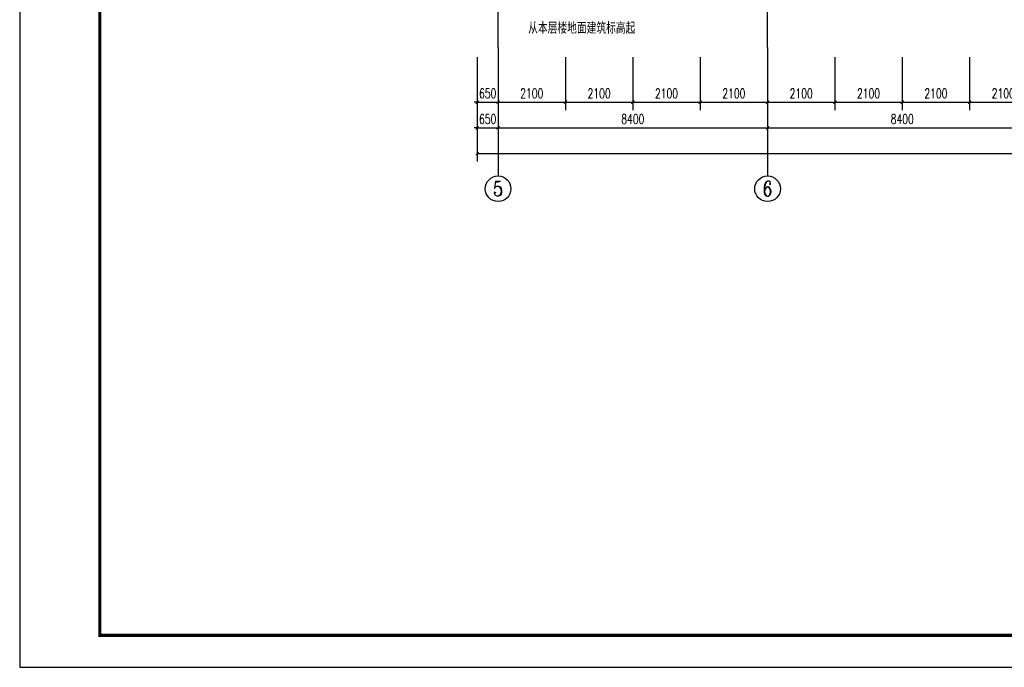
# Model space of a CAD drawing. Extents: x 797781 to 1255204, y 21234 to 1024248.
# Tile 669 of 1056: x 881593 to 912290, y 736507 to 756704. Entities that reach past the tile are written whole.
import ezdxf
from ezdxf.enums import TextEntityAlignment as Align

# ---------------------------------------------------------------- set-up
doc = ezdxf.new("R2010")
doc.units = 0
doc.header["$LTSCALE"] = 1000
doc.header["$MEASUREMENT"] = 0
doc.linetypes.add('230303生产综合楼-平面图_t8$0$DOTE', pattern=[2.42, 2, -0.2, 0.02, -0.2])
for name, color, linetype in [('230303生产综合楼-平面图_t8$0$AXIS', 3, 'Continuous'), ('230303生产综合楼-平面图_t8$0$AXIS_TEXT', 7, 'Continuous'), ('230303生产综合楼-平面图_t8$0$DOTE', 1, '230303生产综合楼-平面图_t8$0$DOTE'), ('230303生产综合楼-平面图_t8$0$PUB_TITLE', 4, 'Continuous'), ('AXIS_TEXT', 7, 'Continuous'), ('DIM_SYMB', 3, 'Continuous'), ('PUB_TEXT', 7, 'Continuous')]:
    doc.layers.add(name, color=color, linetype=linetype)
doc.styles.add('230303生产综合楼-平面图_t8$0$_TCH_AXIS', font='COMPLEX', dxfattribs={"bigfont": 'GBCBIG'})
doc.styles.add('230303生产综合楼-平面图_T8$0$_TCH_DIM_T3', font='SIMPLEX', dxfattribs={"width": 0.705882, "bigfont": 'GBCBIG'})
doc.styles.add('_TCH_DIM', font='SIMPLEX', dxfattribs={"bigfont": 'GBCBIG'})
doc.styles.add('COMPLEX', font='COMPLEX')
doc.dimstyles.new('230303生产综合楼-平面图_T8$0$_TCH_ARCH&&100', dxfattribs={"dimtxt": 297.5, "dimasz": 100, "dimexe": 250, "dimexo": 300, "dimgap": 126.25, "dimtad": 1, "dimdec": 0, "dimzin": 0, "dimdsep": 46, "dimtxsty": '230303生产综合楼-平面图_T8$0$_TCH_DIM_T3', "dimblk": '230303生产综合楼-平面图_t8$0$_ArchTick', "dimcen": 0.09, "dimclrt": 7, "dimazin": 2, "dimtfac": 1, "dimtdec": 0, "dimtix": 1, "dimtmove": 2, "dimatfit": 3, "dimfxl": 1, "dimtolj": 1, "dimtzin": 0, "dimarcsym": 0})

# ---------------------------------------------------------------- blocks, each defined once
blk = doc.blocks.new('AQ9-10')
at = {"layer": 'DIM_SYMB'}
blk.add_lwpolyline([(1017949, 658872, 0, 0, 0), (1015533, 658872, 0, 0, 0), (1015533, 659900, 80, 0, 0), (1015533, 660200, 0, 0, 0)], format="xyseb", dxfattribs=at)
at = {"layer": 'PUB_TEXT', "style": '_TCH_DIM'}
blk.add_text('从本层楼地面建筑标高起', height=357.45, dxfattribs=at).set_placement((1015354, 658432))
blk = doc.blocks.new('230303生产综合楼-平面图_t8$0$_ArchTick')
at = {"color": 0, "linetype": 'ByBlock', "const_width": 0.3}
blk.add_lwpolyline([(-0.5, -0.5), (0.5, 0.5)], dxfattribs=at)
blk = doc.blocks.new('*D5511')
at = {"layer": '230303生产综合楼-平面图_t8$0$AXIS', "color": 0, "lineweight": -2, "transparency": 16777216}
for p, q in [((895858, 755531), (895858, 753881)), ((896508, 755531), (896508, 753881)), ((895858, 754131), (895758, 754131)), ((895858, 754131), (896508, 754131)), ((896508, 754131), (896608, 754131))]:
    blk.add_line(p, q, dxfattribs=at)
at = {"layer": 'Defpoints', "color": 0, "transparency": 16777216}
for p in [(895858, 755831), (896508, 755831), (896508, 754131)]:
    blk.add_point(p, dxfattribs=at)
at = {"layer": '230303生产综合楼-平面图_t8$0$AXIS', "color": 0, "lineweight": -2, "transparency": 16777216, "xscale": 100, "yscale": 100, "zscale": 100}
blk.add_blockref('230303生产综合楼-平面图_t8$0$_ArchTick', (895858, 754131), dxfattribs=at)
at = {"layer": '230303生产综合楼-平面图_t8$0$AXIS', "color": 0, "lineweight": -2, "transparency": 16777216, "xscale": 100, "yscale": 100, "zscale": 100, "rotation": 180}
blk.add_blockref('230303生产综合楼-平面图_t8$0$_ArchTick', (896508, 754131), dxfattribs=at)
at = {"layer": '230303生产综合楼-平面图_t8$0$AXIS', "color": 7, "transparency": 16777216, "insert": (896183, 754406), "char_height": 297.5, "attachment_point": 5, "style": '230303生产综合楼-平面图_T8$0$_TCH_DIM_T3'}
blk.add_mtext('\\A1;650', dxfattribs=at)
blk = doc.blocks.new('*D5512')
at = {"layer": '230303生产综合楼-平面图_t8$0$AXIS', "color": 0, "lineweight": -2, "transparency": 16777216}
for p, q in [((896508, 755531), (896508, 753881)), ((898608, 755531), (898608, 753881)), ((896508, 754131), (898608, 754131))]:
    blk.add_line(p, q, dxfattribs=at)
at = {"layer": 'Defpoints', "color": 0, "transparency": 16777216}
for p in [(896508, 755831), (898608, 755831), (898608, 754131)]:
    blk.add_point(p, dxfattribs=at)
at = {"layer": '230303生产综合楼-平面图_t8$0$AXIS', "color": 0, "lineweight": -2, "transparency": 16777216, "xscale": 100, "yscale": 100, "zscale": 100, "rotation": 180}
blk.add_blockref('230303生产综合楼-平面图_t8$0$_ArchTick', (896508, 754131), dxfattribs=at)
at = {"layer": '230303生产综合楼-平面图_t8$0$AXIS', "color": 0, "lineweight": -2, "transparency": 16777216, "xscale": 100, "yscale": 100, "zscale": 100}
blk.add_blockref('230303生产综合楼-平面图_t8$0$_ArchTick', (898608, 754131), dxfattribs=at)
at = {"layer": '230303生产综合楼-平面图_t8$0$AXIS', "color": 7, "transparency": 16777216, "insert": (897558, 754406), "char_height": 297.5, "attachment_point": 5, "style": '230303生产综合楼-平面图_T8$0$_TCH_DIM_T3'}
blk.add_mtext('\\A1;2100', dxfattribs=at)
blk = doc.blocks.new('*D5513')
at = {"layer": '230303生产综合楼-平面图_t8$0$AXIS', "color": 0, "lineweight": -2, "transparency": 16777216}
for p, q in [((898608, 755531), (898608, 753881)), ((900708, 755531), (900708, 753881)), ((898608, 754131), (900708, 754131))]:
    blk.add_line(p, q, dxfattribs=at)
at = {"layer": 'Defpoints', "color": 0, "transparency": 16777216}
for p in [(898608, 755831), (900708, 755831), (900708, 754131)]:
    blk.add_point(p, dxfattribs=at)
at = {"layer": '230303生产综合楼-平面图_t8$0$AXIS', "color": 0, "lineweight": -2, "transparency": 16777216, "xscale": 100, "yscale": 100, "zscale": 100, "rotation": 180}
blk.add_blockref('230303生产综合楼-平面图_t8$0$_ArchTick', (898608, 754131), dxfattribs=at)
at = {"layer": '230303生产综合楼-平面图_t8$0$AXIS', "color": 0, "lineweight": -2, "transparency": 16777216, "xscale": 100, "yscale": 100, "zscale": 100}
blk.add_blockref('230303生产综合楼-平面图_t8$0$_ArchTick', (900708, 754131), dxfattribs=at)
at = {"layer": '230303生产综合楼-平面图_t8$0$AXIS', "color": 7, "transparency": 16777216, "insert": (899658, 754406), "char_height": 297.5, "attachment_point": 5, "style": '230303生产综合楼-平面图_T8$0$_TCH_DIM_T3'}
blk.add_mtext('\\A1;2100', dxfattribs=at)
blk = doc.blocks.new('*D5514')
at = {"layer": '230303生产综合楼-平面图_t8$0$AXIS', "color": 0, "lineweight": -2, "transparency": 16777216}
for p, q in [((900708, 755531), (900708, 753881)), ((902808, 755531), (902808, 753881)), ((900708, 754131), (902808, 754131))]:
    blk.add_line(p, q, dxfattribs=at)
at = {"layer": 'Defpoints', "color": 0, "transparency": 16777216}
for p in [(900708, 755831), (902808, 755831), (902808, 754131)]:
    blk.add_point(p, dxfattribs=at)
at = {"layer": '230303生产综合楼-平面图_t8$0$AXIS', "color": 0, "lineweight": -2, "transparency": 16777216, "xscale": 100, "yscale": 100, "zscale": 100, "rotation": 180}
blk.add_blockref('230303生产综合楼-平面图_t8$0$_ArchTick', (900708, 754131), dxfattribs=at)
at = {"layer": '230303生产综合楼-平面图_t8$0$AXIS', "color": 0, "lineweight": -2, "transparency": 16777216, "xscale": 100, "yscale": 100, "zscale": 100}
blk.add_blockref('230303生产综合楼-平面图_t8$0$_ArchTick', (902808, 754131), dxfattribs=at)
at = {"layer": '230303生产综合楼-平面图_t8$0$AXIS', "color": 7, "transparency": 16777216, "insert": (901758, 754406), "char_height": 297.5, "attachment_point": 5, "style": '230303生产综合楼-平面图_T8$0$_TCH_DIM_T3'}
blk.add_mtext('\\A1;2100', dxfattribs=at)
blk = doc.blocks.new('*D5515')
at = {"layer": '230303生产综合楼-平面图_t8$0$AXIS', "color": 0, "lineweight": -2, "transparency": 16777216}
for p, q in [((902808, 755531), (902808, 753881)), ((904908, 755531), (904908, 753881)), ((902808, 754131), (904908, 754131))]:
    blk.add_line(p, q, dxfattribs=at)
at = {"layer": 'Defpoints', "color": 0, "transparency": 16777216}
for p in [(902808, 755831), (904908, 755831), (904908, 754131)]:
    blk.add_point(p, dxfattribs=at)
at = {"layer": '230303生产综合楼-平面图_t8$0$AXIS', "color": 0, "lineweight": -2, "transparency": 16777216, "xscale": 100, "yscale": 100, "zscale": 100, "rotation": 180}
blk.add_blockref('230303生产综合楼-平面图_t8$0$_ArchTick', (902808, 754131), dxfattribs=at)
at = {"layer": '230303生产综合楼-平面图_t8$0$AXIS', "color": 0, "lineweight": -2, "transparency": 16777216, "xscale": 100, "yscale": 100, "zscale": 100}
blk.add_blockref('230303生产综合楼-平面图_t8$0$_ArchTick', (904908, 754131), dxfattribs=at)
at = {"layer": '230303生产综合楼-平面图_t8$0$AXIS', "color": 7, "transparency": 16777216, "insert": (903858, 754406), "char_height": 297.5, "attachment_point": 5, "style": '230303生产综合楼-平面图_T8$0$_TCH_DIM_T3'}
blk.add_mtext('\\A1;2100', dxfattribs=at)
blk = doc.blocks.new('*D5516')
at = {"layer": '230303生产综合楼-平面图_t8$0$AXIS', "color": 0, "lineweight": -2, "transparency": 16777216}
for p, q in [((904908, 755531), (904908, 753881)), ((907008, 755531), (907008, 753881)), ((904908, 754131), (907008, 754131))]:
    blk.add_line(p, q, dxfattribs=at)
at = {"layer": 'Defpoints', "color": 0, "transparency": 16777216}
for p in [(904908, 755831), (907008, 755831), (907008, 754131)]:
    blk.add_point(p, dxfattribs=at)
at = {"layer": '230303生产综合楼-平面图_t8$0$AXIS', "color": 0, "lineweight": -2, "transparency": 16777216, "xscale": 100, "yscale": 100, "zscale": 100, "rotation": 180}
blk.add_blockref('230303生产综合楼-平面图_t8$0$_ArchTick', (904908, 754131), dxfattribs=at)
at = {"layer": '230303生产综合楼-平面图_t8$0$AXIS', "color": 0, "lineweight": -2, "transparency": 16777216, "xscale": 100, "yscale": 100, "zscale": 100}
blk.add_blockref('230303生产综合楼-平面图_t8$0$_ArchTick', (907008, 754131), dxfattribs=at)
at = {"layer": '230303生产综合楼-平面图_t8$0$AXIS', "color": 7, "transparency": 16777216, "insert": (905958, 754406), "char_height": 297.5, "attachment_point": 5, "style": '230303生产综合楼-平面图_T8$0$_TCH_DIM_T3'}
blk.add_mtext('\\A1;2100', dxfattribs=at)
blk = doc.blocks.new('*D5517')
at = {"layer": '230303生产综合楼-平面图_t8$0$AXIS', "color": 0, "lineweight": -2, "transparency": 16777216}
for p, q in [((907008, 755531), (907008, 753881)), ((909108, 755531), (909108, 753881)), ((907008, 754131), (909108, 754131))]:
    blk.add_line(p, q, dxfattribs=at)
at = {"layer": 'Defpoints', "color": 0, "transparency": 16777216}
for p in [(907008, 755831), (909108, 755831), (909108, 754131)]:
    blk.add_point(p, dxfattribs=at)
at = {"layer": '230303生产综合楼-平面图_t8$0$AXIS', "color": 0, "lineweight": -2, "transparency": 16777216, "xscale": 100, "yscale": 100, "zscale": 100, "rotation": 180}
blk.add_blockref('230303生产综合楼-平面图_t8$0$_ArchTick', (907008, 754131), dxfattribs=at)
at = {"layer": '230303生产综合楼-平面图_t8$0$AXIS', "color": 0, "lineweight": -2, "transparency": 16777216, "xscale": 100, "yscale": 100, "zscale": 100}
blk.add_blockref('230303生产综合楼-平面图_t8$0$_ArchTick', (909108, 754131), dxfattribs=at)
at = {"layer": '230303生产综合楼-平面图_t8$0$AXIS', "color": 7, "transparency": 16777216, "insert": (908058, 754406), "char_height": 297.5, "attachment_point": 5, "style": '230303生产综合楼-平面图_T8$0$_TCH_DIM_T3'}
blk.add_mtext('\\A1;2100', dxfattribs=at)
blk = doc.blocks.new('*D5518')
at = {"layer": '230303生产综合楼-平面图_t8$0$AXIS', "color": 0, "lineweight": -2, "transparency": 16777216}
for p, q in [((909108, 755531), (909108, 753881)), ((911208, 755531), (911208, 753881)), ((909108, 754131), (911208, 754131))]:
    blk.add_line(p, q, dxfattribs=at)
at = {"layer": 'Defpoints', "color": 0, "transparency": 16777216}
for p in [(909108, 755831), (911208, 755831), (911208, 754131)]:
    blk.add_point(p, dxfattribs=at)
at = {"layer": '230303生产综合楼-平面图_t8$0$AXIS', "color": 0, "lineweight": -2, "transparency": 16777216, "xscale": 100, "yscale": 100, "zscale": 100, "rotation": 180}
blk.add_blockref('230303生产综合楼-平面图_t8$0$_ArchTick', (909108, 754131), dxfattribs=at)
at = {"layer": '230303生产综合楼-平面图_t8$0$AXIS', "color": 0, "lineweight": -2, "transparency": 16777216, "xscale": 100, "yscale": 100, "zscale": 100}
blk.add_blockref('230303生产综合楼-平面图_t8$0$_ArchTick', (911208, 754131), dxfattribs=at)
at = {"layer": '230303生产综合楼-平面图_t8$0$AXIS', "color": 7, "transparency": 16777216, "insert": (910158, 754406), "char_height": 297.5, "attachment_point": 5, "style": '230303生产综合楼-平面图_T8$0$_TCH_DIM_T3'}
blk.add_mtext('\\A1;2100', dxfattribs=at)
blk = doc.blocks.new('*D5519')
at = {"layer": '230303生产综合楼-平面图_t8$0$AXIS', "color": 0, "lineweight": -2, "transparency": 16777216}
for p, q in [((911208, 755531), (911208, 753881)), ((913308, 755531), (913308, 753881)), ((911208, 754131), (913308, 754131))]:
    blk.add_line(p, q, dxfattribs=at)
at = {"layer": 'Defpoints', "color": 0, "transparency": 16777216}
for p in [(911208, 755831), (913308, 755831), (913308, 754131)]:
    blk.add_point(p, dxfattribs=at)
at = {"layer": '230303生产综合楼-平面图_t8$0$AXIS', "color": 0, "lineweight": -2, "transparency": 16777216, "xscale": 100, "yscale": 100, "zscale": 100, "rotation": 180}
blk.add_blockref('230303生产综合楼-平面图_t8$0$_ArchTick', (911208, 754131), dxfattribs=at)
at = {"layer": '230303生产综合楼-平面图_t8$0$AXIS', "color": 0, "lineweight": -2, "transparency": 16777216, "xscale": 100, "yscale": 100, "zscale": 100}
blk.add_blockref('230303生产综合楼-平面图_t8$0$_ArchTick', (913308, 754131), dxfattribs=at)
at = {"layer": '230303生产综合楼-平面图_t8$0$AXIS', "color": 7, "transparency": 16777216, "insert": (912258, 754406), "char_height": 297.5, "attachment_point": 5, "style": '230303生产综合楼-平面图_T8$0$_TCH_DIM_T3'}
blk.add_mtext('\\A1;2100', dxfattribs=at)
blk = doc.blocks.new('*D6044')
at = {"layer": '230303生产综合楼-平面图_t8$0$AXIS', "color": 0, "lineweight": -2, "transparency": 16777216}
for p, q in [((895858, 755531), (895858, 753081)), ((896508, 755531), (896508, 753081)), ((895858, 753331), (895758, 753331)), ((895858, 753331), (896508, 753331)), ((896508, 753331), (896608, 753331))]:
    blk.add_line(p, q, dxfattribs=at)
at = {"layer": 'Defpoints', "color": 0, "transparency": 16777216}
for p in [(895858, 755831), (896508, 755831), (896508, 753331)]:
    blk.add_point(p, dxfattribs=at)
at = {"layer": '230303生产综合楼-平面图_t8$0$AXIS', "color": 0, "lineweight": -2, "transparency": 16777216, "xscale": 100, "yscale": 100, "zscale": 100}
blk.add_blockref('230303生产综合楼-平面图_t8$0$_ArchTick', (895858, 753331), dxfattribs=at)
at = {"layer": '230303生产综合楼-平面图_t8$0$AXIS', "color": 0, "lineweight": -2, "transparency": 16777216, "xscale": 100, "yscale": 100, "zscale": 100, "rotation": 180}
blk.add_blockref('230303生产综合楼-平面图_t8$0$_ArchTick', (896508, 753331), dxfattribs=at)
at = {"layer": '230303生产综合楼-平面图_t8$0$AXIS', "color": 7, "transparency": 16777216, "insert": (896183, 753606), "char_height": 297.5, "attachment_point": 5, "style": '230303生产综合楼-平面图_T8$0$_TCH_DIM_T3'}
blk.add_mtext('\\A1;650', dxfattribs=at)
blk = doc.blocks.new('*D6045')
at = {"layer": '230303生产综合楼-平面图_t8$0$AXIS', "color": 0, "lineweight": -2, "transparency": 16777216}
for p, q in [((896508, 755531), (896508, 753081)), ((904908, 755531), (904908, 753081)), ((896508, 753331), (904908, 753331))]:
    blk.add_line(p, q, dxfattribs=at)
at = {"layer": 'Defpoints', "color": 0, "transparency": 16777216}
for p in [(896508, 755831), (904908, 755831), (904908, 753331)]:
    blk.add_point(p, dxfattribs=at)
at = {"layer": '230303生产综合楼-平面图_t8$0$AXIS', "color": 0, "lineweight": -2, "transparency": 16777216, "xscale": 100, "yscale": 100, "zscale": 100, "rotation": 180}
blk.add_blockref('230303生产综合楼-平面图_t8$0$_ArchTick', (896508, 753331), dxfattribs=at)
at = {"layer": '230303生产综合楼-平面图_t8$0$AXIS', "color": 0, "lineweight": -2, "transparency": 16777216, "xscale": 100, "yscale": 100, "zscale": 100}
blk.add_blockref('230303生产综合楼-平面图_t8$0$_ArchTick', (904908, 753331), dxfattribs=at)
at = {"layer": '230303生产综合楼-平面图_t8$0$AXIS', "color": 7, "transparency": 16777216, "insert": (900708, 753606), "char_height": 297.5, "attachment_point": 5, "style": '230303生产综合楼-平面图_T8$0$_TCH_DIM_T3'}
blk.add_mtext('\\A1;8400', dxfattribs=at)
blk = doc.blocks.new('*D6046')
at = {"layer": '230303生产综合楼-平面图_t8$0$AXIS', "color": 0, "lineweight": -2, "transparency": 16777216}
for p, q in [((904908, 755531), (904908, 753081)), ((913308, 755531), (913308, 753081)), ((904908, 753331), (913308, 753331))]:
    blk.add_line(p, q, dxfattribs=at)
at = {"layer": 'Defpoints', "color": 0, "transparency": 16777216}
for p in [(904908, 755831), (913308, 755831), (913308, 753331)]:
    blk.add_point(p, dxfattribs=at)
at = {"layer": '230303生产综合楼-平面图_t8$0$AXIS', "color": 0, "lineweight": -2, "transparency": 16777216, "xscale": 100, "yscale": 100, "zscale": 100, "rotation": 180}
blk.add_blockref('230303生产综合楼-平面图_t8$0$_ArchTick', (904908, 753331), dxfattribs=at)
at = {"layer": '230303生产综合楼-平面图_t8$0$AXIS', "color": 0, "lineweight": -2, "transparency": 16777216, "xscale": 100, "yscale": 100, "zscale": 100}
blk.add_blockref('230303生产综合楼-平面图_t8$0$_ArchTick', (913308, 753331), dxfattribs=at)
at = {"layer": '230303生产综合楼-平面图_t8$0$AXIS', "color": 7, "transparency": 16777216, "insert": (909108, 753606), "char_height": 297.5, "attachment_point": 5, "style": '230303生产综合楼-平面图_T8$0$_TCH_DIM_T3'}
blk.add_mtext('\\A1;8400', dxfattribs=at)
blk = doc.blocks.new('*D6057')
at = {"layer": '230303生产综合楼-平面图_t8$0$AXIS', "color": 0, "lineweight": -2, "transparency": 16777216}
for p, q in [((895858, 755531), (895858, 752281)), ((989558, 755531), (989558, 752281)), ((895858, 752531), (989558, 752531))]:
    blk.add_line(p, q, dxfattribs=at)
at = {"layer": 'Defpoints', "color": 0, "transparency": 16777216}
for p in [(895858, 755831), (989558, 755831), (989558, 752531)]:
    blk.add_point(p, dxfattribs=at)
at = {"layer": '230303生产综合楼-平面图_t8$0$AXIS', "color": 0, "lineweight": -2, "transparency": 16777216, "xscale": 100, "yscale": 100, "zscale": 100, "rotation": 180}
blk.add_blockref('230303生产综合楼-平面图_t8$0$_ArchTick', (895858, 752531), dxfattribs=at)
at = {"layer": '230303生产综合楼-平面图_t8$0$AXIS', "color": 0, "lineweight": -2, "transparency": 16777216, "xscale": 100, "yscale": 100, "zscale": 100}
blk.add_blockref('230303生产综合楼-平面图_t8$0$_ArchTick', (989558, 752531), dxfattribs=at)
at = {"layer": '230303生产综合楼-平面图_t8$0$AXIS', "color": 7, "transparency": 16777216, "insert": (942708, 752806), "char_height": 297.5, "attachment_point": 5, "style": '230303生产综合楼-平面图_T8$0$_TCH_DIM_T3'}
blk.add_mtext('\\A1;93700', dxfattribs=at)
blk = doc.blocks.new('_AXISO')
blk.add_circle((0, 0), 0.5)
at = {"layer": 'AXIS_TEXT', "style": 'COMPLEX', "width": 1.041667}
blk.add_attdef('A', text='', height=0.56, dxfattribs=at).set_placement((-0.25, -0.28), (0.25, -0.28), align=Align.FIT)

msp = doc.modelspace()

# ---------------------------------------------------------------- linework, layer by layer
at = {"layer": '230303生产综合楼-平面图_t8$0$AXIS'}
for p, q in [((896508, 755831.3), (896508, 751831.3)), ((904908, 755831.3), (904908, 751831.3))]:
    msp.add_line(p, q, dxfattribs=at)
at = {"layer": '230303生产综合楼-平面图_t8$0$DOTE'}
for p, q in [((896508, 755831.3), (896508, 783831.3)), ((904908, 755831.3), (904908, 783831.3))]:
    msp.add_line(p, q, dxfattribs=at)
at = {"layer": '230303生产综合楼-平面图_t8$0$PUB_TITLE'}
msp.add_lwpolyline([(881593.5, 736507.3), (1007693.5, 736507.3), (1007693.5, 795907.3), (881593.5, 795907.3)], close=True, dxfattribs=at)
at = {"layer": '230303生产综合楼-平面图_t8$0$PUB_TITLE', "const_width": 100}
msp.add_lwpolyline([(884093.5, 737507.3), (1006693.5, 737507.3), (1006693.5, 794907.3), (884093.5, 794907.3)], close=True, dxfattribs=at)

# ---------------------------------------------------------------- block references
msp.add_blockref('AQ9-10', (-117908.2, 97831.4))
at = {"layer": '230303生产综合楼-平面图_t8$0$AXIS'}
ref = msp.add_blockref('_AXISO', (896508, 751431.3), dxfattribs=dict(at, xscale=800, yscale=800, zscale=800))
ref.add_attrib('A', '5', dxfattribs={"layer": '230303生产综合楼-平面图_t8$0$AXIS_TEXT', "ltscale": 2, "height": 465.9, "style": '230303生产综合楼-平面图_t8$0$_TCH_AXIS'}).set_placement((896352.7, 751198.3), (896663.3, 751198.3), align=Align.FIT)
ref = msp.add_blockref('_AXISO', (904908, 751431.3), dxfattribs=dict(at, xscale=800, yscale=800, zscale=800))
ref.add_attrib('A', '6', dxfattribs={"layer": '230303生产综合楼-平面图_t8$0$AXIS_TEXT', "ltscale": 2, "height": 465.9, "style": '230303生产综合楼-平面图_t8$0$_TCH_AXIS'}).set_placement((904752.7, 751198.3), (905063.3, 751198.3), align=Align.FIT)

# ---------------------------------------------------------------- dimensions: what is measured, and where the dimension line sits
for p1, p2, distance, picture, middle in [((895858, 755831.3), (896508, 755831.3), -1700, '*D5511', (896183, 754406.3)), ((895858, 755831.3), (896508, 755831.3), -2500, '*D6044', (896183, 753606.3)), ((895858, 755831.3), (989558, 755831.3), -3300, '*D6057', (942708, 752806.3)), ((896508, 755831.3), (898608, 755831.3), -1700, '*D5512', (897558, 754406.3)), ((896508, 755831.3), (904908, 755831.3), -2500, '*D6045', (900708, 753606.3)), ((898608, 755831.3), (900708, 755831.3), -1700, '*D5513', (899658, 754406.3)), ((900708, 755831.3), (902808, 755831.3), -1700, '*D5514', (901758, 754406.3)), ((902808, 755831.3), (904908, 755831.3), -1700, '*D5515', (903858, 754406.3)), ((904908, 755831.3), (907008, 755831.3), -1700, '*D5516', (905958, 754406.3)), ((904908, 755831.3), (913308, 755831.3), -2500, '*D6046', (909108, 753606.3)), ((907008, 755831.3), (909108, 755831.3), -1700, '*D5517', (908058, 754406.3)), ((909108, 755831.3), (911208, 755831.3), -1700, '*D5518', (910158, 754406.3)), ((911208, 755831.3), (913308, 755831.3), -1700, '*D5519', (912258, 754406.3))]:
    dim = msp.add_aligned_dim(p1=p1, p2=p2, distance=distance, dimstyle='230303生产综合楼-平面图_T8$0$_TCH_ARCH&&100', dxfattribs=at)
    dim.commit()
    dim.dimension.update_dxf_attribs({"geometry": picture, "text_midpoint": middle})

doc.saveas('drawing.dxf')
